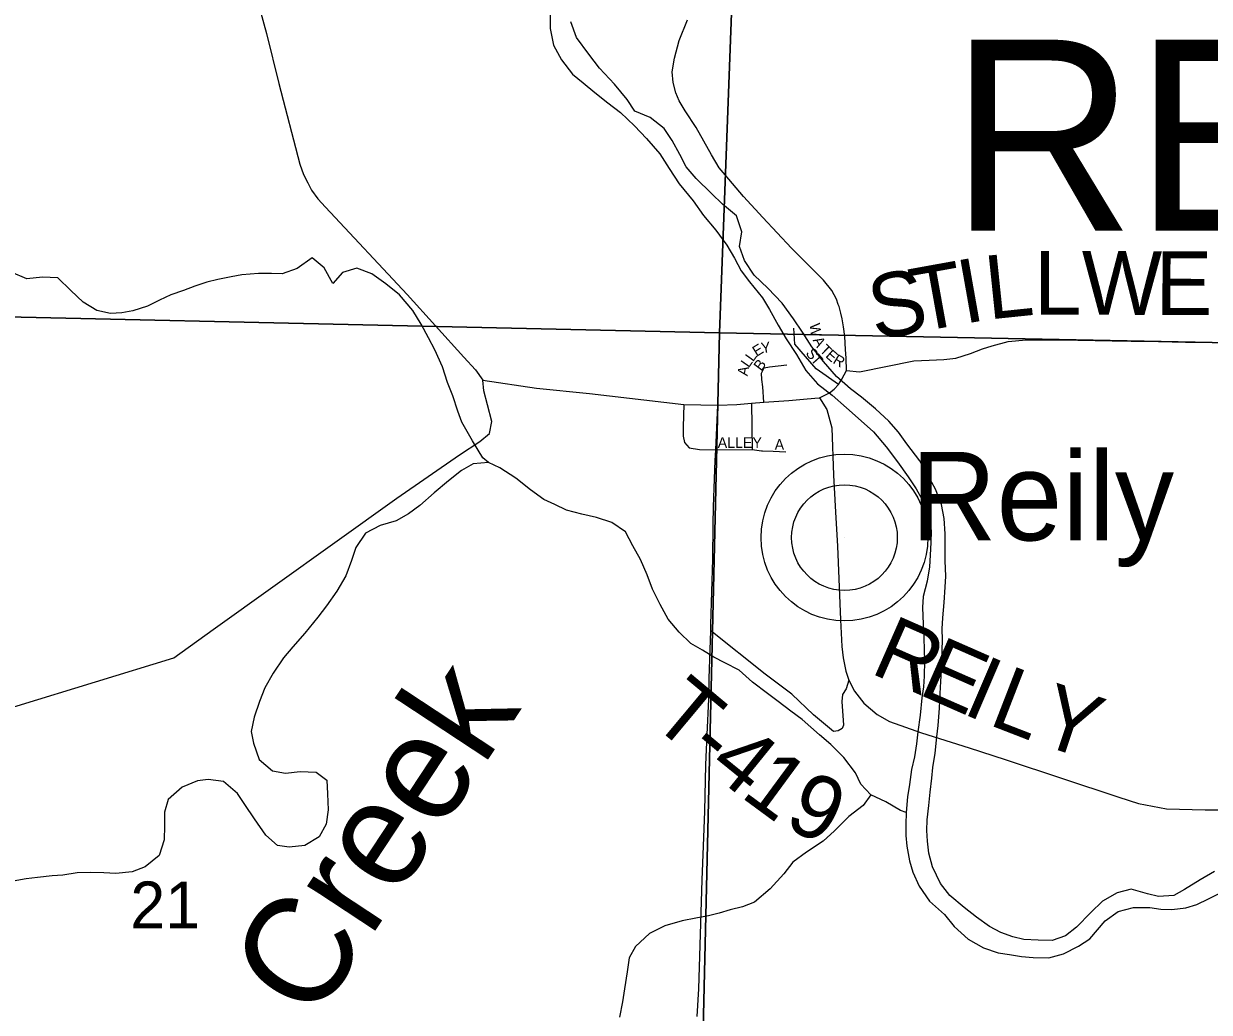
# Model space of a CAD drawing. Extents: x 1310247 to 1552180, y 377264 to 706493.
# Drawn here: x 1326623 to 1332209, y 527377 to 532034 of the extents above; entities that cross this region are included whole.
import ezdxf

# ---------------------------------------------------------------- set-up
doc = ezdxf.new("R2010")
doc.units = 0
for name, color, linetype in [('GM_X_County_Road', 7, 'Continuous'), ('GM_X_County_Road_Text', 7, 'Continuous'), ('GM_X_Major_River', 7, 'Continuous'), ('GM_X_Minor_River', 7, 'Continuous'), ('GM_X_Minor_River_Text', 7, 'Continuous'), ('GM_X_Section', 7, 'Continuous'), ('GM_X_Section_Text', 7, 'Continuous'), ('GM_X_State_Route', 7, 'Continuous'), ('GM_X_Township_Road', 7, 'Continuous'), ('GM_X_Township_Road_Text', 7, 'Continuous'), ('GM_X_Township_Subdivision', 7, 'Continuous'), ('GM_X_Township_Subdivision_Text', 7, 'Continuous'), ('GM_X_Township_Text', 7, 'Continuous'), ('GM_X_Unincorporated', 7, 'Continuous'), ('GM_X_Unincorporated_Location', 7, 'Continuous'), ('GM_X_Unincorporated_Text', 7, 'Continuous')]:
    doc.layers.add(name, color=color, linetype=linetype)

msp = doc.modelspace()

# ---------------------------------------------------------------- linework, layer by layer
at = {"layer": 'GM_X_County_Road'}
for points in [[(1326222.8, 533120.4), (1326789.5, 532824.6), (1327223.3, 532592.5), (1327404.4, 532496.3), (1327470.9, 532447.3), (1327564.5, 532350.2), (1327616.1, 532296.4), (1327682.6, 532207.6), (1327715.8, 532151.2), (1327736.8, 532095.7), (1327766.6, 531987.6), (1327824.7, 531751.9), (1327923.6, 531372.2), (1327940.7, 531323.7), (1327960.8, 531283.9), (1327979.1, 531249.3), (1328008.4, 531208.6), (1328044.8, 531169.3), (1328428.6, 530758.1), (1328696.5, 530463.8), (1328752, 530403), (1328785.2, 530354.8)], [(1330499.2, 530400.9), (1330560.4, 530393.2), (1330816.8, 530445.1), (1330889.3, 530449.2), (1330957.6, 530451.6), (1331014.1, 530458.5), (1331084.3, 530480.1), (1331140.3, 530502.4), (1331185.3, 530517.1), (1331260.5, 530537.4), (1331345.3, 530545.3), (1331436.3, 530545.1), (1331588.6, 530542.5), (1331751, 530539.7), (1331840.2, 530538.6), (1331969.9, 530536.6), (1332095.8, 530534.5), (1332236.4, 530532)], [(1326221.8, 528707), (1327329.1, 529046.5), (1327515.5, 529179.4), (1328380.7, 529798), (1328675.4, 530002.8), (1328771.6, 530065.5), (1328817.6, 530103.1), (1328828, 530159.6), (1328807.5, 530237.7), (1328790.5, 530304.5), (1328785.2, 530354.8), (1329038.5, 530316.8), (1329289.1, 530291.4), (1329732.2, 530240.7), (1329893.7, 530236.3)], [(1330372.2, 530272.1), (1330406.1, 530215.9), (1330430.6, 530130.3), (1330438.7, 529906.8), (1330446.9, 529733.5), (1330457.5, 529572.9), (1330471.7, 529225.4), (1330477.5, 529100.6), (1330483.2, 529046.4), (1330495.4, 528983.6), (1330510.1, 528940.8), (1330537.4, 528889.8), (1330580.9, 528833.6), (1330643.6, 528780.2), (1330702.2, 528746.3), (1330852.3, 528693.3), (1331076.8, 528621.9), (1331246.4, 528568), (1331781.9, 528390.2), (1331874.9, 528360.9), (1332006.4, 528335.2), (1332189.4, 528331.1), (1332344.5, 528331.1)]]:
    msp.add_lwpolyline(points, dxfattribs=at)
at = {"layer": 'GM_X_Major_River'}
for points in [[(1329103.1, 532080.2), (1329103.3, 532011.9), (1329119.4, 531933.2), (1329155.7, 531864), (1329208.2, 531796.5), (1329259.2, 531755), (1329314.2, 531709.5), (1329375.2, 531661.8), (1329434.2, 531616.2), (1329500.7, 531552.3), (1329557.4, 531492.7), (1329619.7, 531420.8), (1329664.1, 531351.4), (1329710.4, 531280), (1329776.6, 531200.1), (1329824.9, 531130.6), (1329883.3, 531060.9), (1329935.7, 530991.3), (1329972.2, 530930.2), (1330002.8, 530869.2), (1330041.6, 530818), (1330103.8, 530742.2), (1330136.5, 530687.2), (1330176.8, 530613.9), (1330215.2, 530548.7), (1330263.5, 530475.2), (1330307.7, 530399.8), (1330362.3, 530338.2), (1330431.1, 530284.3), (1330499.8, 530224.4), (1330568.4, 530162.4), (1330627.2, 530110.8), (1330685.6, 530041.1), (1330739.9, 529969.4), (1330790.3, 529899.9), (1330826.9, 529842.8), (1330857.7, 529789.8), (1330887.9, 529716.8), (1330898.1, 529644.2), (1330896.7, 529590.1), (1330893.2, 529529.9), (1330889.8, 529475.8), (1330880.1, 529407.8), (1330860.2, 529336), (1330856.9, 529283.8), (1330860.9, 529205.4), (1330863.3, 529141.1)], [(1331112.5, 527823.9), (1331053.5, 527869.6), (1330986.8, 527927.4), (1330942.1, 527982.7), (1330904, 528062), (1330887.6, 528126.6), (1330881, 528183), (1330878.3, 528233.2), (1330879.6, 528283.4), (1330887.3, 528351.5), (1330892.9, 528413.6), (1330900.6, 528479.6), (1330905.9, 528529.7), (1330917.7, 528597.7), (1330925.6, 528673.8), (1330931, 528727.8), (1330937.1, 528810), (1330940.8, 528878.2), (1330944.3, 528934.3), (1330947.6, 528986.4), (1330951.3, 529130.9), (1330950.6, 529183.1), (1330953.9, 529235.3), (1330959.7, 529307.4), (1330963.6, 529379.6), (1330966.9, 529431.7), (1330964.7, 529504.1), (1330964, 529556.3), (1330963.9, 529630.6), (1330959.7, 529703), (1330947.4, 529769.5), (1330919.1, 529840.5), (1330884.6, 529903.6), (1330844.3, 529974.9), (1330784.2, 530054.7), (1330743.5, 530109.9), (1330698.7, 530161.2), (1330636, 530219), (1330569.2, 530274.9), (1330518.1, 530314.3), (1330451.4, 530372.1), (1330391, 530441.9), (1330336.6, 530511.5), (1330292.2, 530580.9), (1330249.7, 530644.2), (1330195.4, 530717.8), (1330129, 530787.7), (1330064.4, 530849.6), (1330018.1, 530919), (1329995.6, 530983.8), (1330005.5, 531053.9), (1329981.3, 531128.8), (1329914.5, 531184.6), (1329863.6, 531234.1), (1329791.2, 531304.1), (1329744.5, 531359.5), (1329713.9, 531418.5), (1329677.5, 531483.7), (1329640.8, 531540.8), (1329574, 531592.7), (1329502.5, 531622.5), (1329465.8, 531677.6), (1329405.5, 531749.4), (1329335.2, 531825.4), (1329284.7, 531891), (1329226.6, 531968.7), (1329200.4, 532043.6)], [(1330863.3, 529141.1), (1330865.9, 529084.8), (1330866.6, 529032.6), (1330864.7, 528960.4), (1330861.4, 528910.3), (1330854.1, 528858.2), (1330846, 528776.1), (1330836, 528698.1), (1330828.6, 528642), (1330819, 528580), (1330805.4, 528520.1), (1330795.6, 528450.1), (1330786.1, 528392.1), (1330780.2, 528318), (1330778.8, 528261.8), (1330779.5, 528209.6), (1330784.2, 528159.3), (1330796.5, 528090.7), (1330811.1, 528036.2), (1330841.6, 527971.2), (1330889.9, 527899.7), (1330960.5, 527837.7), (1331007.1, 527780.4), (1331071.8, 527720.6), (1331145, 527680.6), (1331214.5, 527656.8), (1331266.5, 527649.5), (1331324.4, 527640.1), (1331378.4, 527634.7), (1331452.5, 527632.9), (1331521.2, 527651.3), (1331592.3, 527687.7), (1331645.3, 527722.5), (1331717.6, 527807), (1331778.9, 527851.7), (1331851.6, 527870), (1331927.8, 527870.1), (1331979.7, 527862.8), (1332031.8, 527861.5), (1332098.2, 527867.9), (1332150.7, 527884.7), (1332205.5, 527911.4), (1332270.5, 527943.9)], [(1332232.9, 528039.2), (1332165.7, 528000.7), (1332092.3, 527954.4), (1332041.5, 527927.5), (1331969.2, 527921.3), (1331917.4, 527934.6), (1331839.8, 527956.6), (1331775.2, 527940.1), (1331706, 527899.7), (1331650.5, 527846.8), (1331582.6, 527778.2), (1331531.4, 527737.3), (1331468.7, 527714.8), (1331402.5, 527716.4), (1331334.5, 527720.1), (1331282.6, 527731.4), (1331227, 527752.9), (1331173.6, 527780.3), (1331112.5, 527823.9)]]:
    msp.add_lwpolyline(points, dxfattribs=at)
at = {"layer": 'GM_X_Minor_River'}
for points in [[(1328812.9, 529966.8), (1328785.4, 529989.5), (1328737.3, 530069), (1328687.4, 530156.6), (1328668.7, 530209.3), (1328644.4, 530280.2), (1328619.9, 530343), (1328595.8, 530417.9), (1328559.7, 530497.1), (1328529, 530554.1), (1328494.6, 530619.2), (1328456.1, 530682.4), (1328393.8, 530756.2), (1328329, 530808), (1328262, 530855.9), (1328192.5, 530881.7), (1328123.8, 530861.3), (1328078.4, 530810.2), (1328038.1, 530883.5), (1327981.2, 530931.1), (1327911.7, 530880.6), (1327840.9, 530856.2), (1327790.8, 530857.5), (1327728.7, 530857), (1327650.3, 530850.9), (1327599.9, 530842.1), (1327537.5, 530829.6), (1327485, 530816.8), (1327428.4, 530798.1), (1327375.7, 530777.3), (1327315.1, 530756.8), (1327262.3, 530731.9), (1327205.4, 530703.2), (1327136.7, 530680.8), (1327084.3, 530672.1), (1327032.1, 530669.3), (1326966.3, 530683), (1326903.1, 530722.7), (1326844.4, 530776.4), (1326783.7, 530836.1), (1326711.6, 530839.9), (1326637.2, 530831.7), (1326563.8, 530863.6)], [(1330780.2, 528318), (1330754.4, 528326.7), (1330685.3, 528368.5), (1330613.9, 528400.4), (1330567.1, 528451.7), (1330542.3, 528504.5), (1330486, 528576.2), (1330425.4, 528637.9), (1330372.4, 528683.4), (1330290.1, 528755.7), (1330236.9, 528795.2), (1330177.9, 528840.8), (1330126.7, 528878.2), (1330055.9, 528932.2), (1329993.2, 528987.9), (1329925.9, 529023.7), (1329874.4, 529049.1), (1329821.1, 529082.5), (1329765.8, 529114), (1329711, 529167.5), (1329658.4, 529229.1), (1329622.1, 529298.2), (1329585.8, 529369.4), (1329559.5, 529438.3), (1329529.2, 529509.4), (1329492.7, 529574.5), (1329458.3, 529639.6), (1329393.2, 529683.4), (1329321.7, 529707.2), (1329251.9, 529723), (1329180.2, 529742.9), (1329124.7, 529768.3), (1329073.2, 529791.7), (1329010.2, 529837.4), (1328941.4, 529893.3), (1328866.4, 529941.4), (1328812.9, 529966.8), (1328740.6, 529960.5), (1328685.7, 529929.8), (1328624.3, 529881.1), (1328556.7, 529824.5), (1328489, 529763.9), (1328435.8, 529725.1), (1328376.9, 529692.4), (1328302.1, 529670.2), (1328233, 529633.7), (1328187.2, 529566.6), (1328167.6, 529504.8), (1328139.7, 529433.2), (1328097.7, 529360), (1328049.9, 529290.9), (1328008.4, 529237.7), (1327946.4, 529162.9), (1327890.6, 529098), (1327847.2, 529046.9), (1327797.2, 528973.9), (1327759.3, 528904.5), (1327733.6, 528840.9), (1327707.7, 528767.3), (1327694, 528699.4), (1327704.6, 528644.9), (1327732.7, 528567.9), (1327795.5, 528514.2), (1327855.4, 528502.6), (1327925.8, 528510.9), (1327999.9, 528507.1), (1328051.1, 528469.7), (1328053.4, 528405.4), (1328057.5, 528331), (1328047.8, 528263), (1328014.2, 528203.6), (1327947, 528163.1), (1327872.6, 528154.9), (1327818.6, 528162.3), (1327763.8, 528211.8), (1327709.5, 528287.4), (1327665.1, 528354.8), (1327630.4, 528407.8), (1327563.6, 528463.7), (1327491.7, 528473.5), (1327441.4, 528466.7), (1327368.5, 528436.4), (1327302.8, 528379.8), (1327285.3, 528320), (1327285.6, 528255.7), (1327284, 528189.5), (1327260, 528115.8), (1327194.5, 528061.2), (1327133.7, 528038.7), (1327057.3, 528030.5), (1326999.3, 528033.9), (1326937.2, 528035.5), (1326874.9, 528033), (1326806.5, 528022.7), (1326756.3, 528019.9), (1326687.9, 528011.5), (1326633.6, 528004.8), (1326555, 527990.7)], [(1330613.9, 528400.4), (1330578.5, 528351.1), (1330511, 528298.5), (1330443.2, 528231.9), (1330389.8, 528183.1), (1330310.3, 528130.8), (1330246.9, 528084.2), (1330203.4, 528029.1), (1330139.4, 527958.4), (1330065.7, 527896), (1330008.9, 527873.3), (1329950.4, 527858.7), (1329899.9, 527843.8), (1329849.5, 527831), (1329789, 527820.5), (1329724.6, 527808), (1329643.7, 527783.9), (1329570.6, 527747.6), (1329504.9, 527687), (1329475.5, 527633.5), (1329465.8, 527567.5), (1329453.7, 527487.5), (1329444.1, 527425.5), (1329430.3, 527353.6)]]:
    msp.add_lwpolyline(points, dxfattribs=at)
at = {"layer": 'GM_X_Section'}
for points in [[(1330101.6, 535933.3), (1329900.3, 530577.3), (1324860.1, 530690.5), (1325046.7, 536089.3)], [(1330101.6, 535933.3), (1335450.7, 535732.4), (1335265.1, 530472), (1329900.3, 530577.3)], [(1324860.1, 530690.5), (1329900.3, 530577.3), (1329774.9, 525219.4), (1324638.2, 525389)], [(1329900.3, 530577.3), (1335265.1, 530472), (1335106, 525066.9), (1329774.9, 525219.4)]]:
    msp.add_lwpolyline(points, close=True, dxfattribs=at)
at = {"layer": 'GM_X_State_Route'}
for points in [[(1330460.7, 530711.7), (1330452.2, 530736.7), (1330430.1, 530777.3), (1330390.5, 530825.1), (1330316, 530900.7), (1330240.5, 530976.2), (1330104.9, 531121.6), (1330013.4, 531219.8), (1329927, 531321.5), (1329898.8, 531355.4), (1329863.3, 531415.6), (1329790.9, 531544.5), (1329738.4, 531623.2), (1329711.2, 531671), (1329694.8, 531709), (1329682.4, 531757.8), (1329678.3, 531807.1), (1329688.1, 531871.4), (1329711.2, 531954.6), (1329750.8, 532052.2)], [(1329860.5, 529204), (1329868.7, 529510.9), (1329871.3, 529675.4), (1329872.8, 529757.6), (1329875.4, 529845.4), (1329880, 529977), (1329884, 530026.8), (1329893.7, 530236.3), (1329982.7, 530240.8), (1330051.3, 530246.8), (1330110, 530250.7), (1330228, 530259.6), (1330297.3, 530264.7), (1330349.4, 530269.7), (1330372.2, 530272.1), (1330419.9, 530295.2), (1330441.6, 530313), (1330461.5, 530334.1), (1330477.6, 530359), (1330499.2, 530400.9), (1330498, 530457.7), (1330494.4, 530498.8), (1330491.8, 530560), (1330484.6, 530606.2), (1330478.9, 530643.2), (1330472.3, 530671), (1330464, 530701.8), (1330460.7, 530711.7)], [(1329795.2, 527356.3), (1329803, 527487.8), (1329818.9, 528000.7), (1329825, 528159.4), (1329831.7, 528324.4), (1329835.8, 528541.8), (1329843.5, 528685.6), (1329850.2, 528852.1), (1329852.3, 528948.7), (1329856.9, 529084.9), (1329859.7, 529174), (1329860.5, 529204)]]:
    msp.add_lwpolyline(points, dxfattribs=at)
at = {"layer": 'GM_X_Township_Road'}
msp.add_lwpolyline([(1330510.1, 528940.8), (1330497.9, 528901.2), (1330480.3, 528874.3), (1330477.1, 528840.5), (1330484.8, 528730), (1330479.1, 528713.7), (1330460.3, 528701.9), (1330438.7, 528699.8), (1330344.1, 528778.1), (1330241.8, 528874.7), (1330116.6, 528969), (1329859.7, 529174)], dxfattribs=at)
at = {"layer": 'GM_X_Township_Subdivision'}
for points in [[(1330461.5, 530334.1), (1330355.9, 530408.7), (1330256.2, 530524.8), (1330251.4, 530599.4)], [(1330110, 530250.7), (1330104.7, 530323.1), (1330101, 530357.2), (1330098.9, 530388.3), (1330111.1, 530412.7), (1330136.9, 530417.4), (1330218.3, 530427.1)], [(1329732.2, 530240.7), (1329729.6, 530134.4), (1329729.1, 530091.1), (1329736.1, 530060.9), (1329757.5, 530036.4), (1329807.4, 530027.3), (1329884, 530026.8)], [(1330051.3, 530246.8), (1330055, 530027.7)], [(1329884, 530026.8), (1330055, 530027.7), (1330099.5, 530022.5), (1330103.4, 530022.3)], [(1330103.4, 530022.3), (1330153.4, 530019.8), (1330213.2, 530017.6)]]:
    msp.add_lwpolyline(points, dxfattribs=at)
at = {"layer": 'GM_X_Unincorporated'}
for radius in [392.8, 249]:
    msp.add_circle((1330489.6, 529613), radius, dxfattribs=at)
at = {"layer": 'GM_X_Unincorporated_Location'}
msp.add_line((1330489.6, 529613), (1330489.6, 529613), dxfattribs=at)

# ---------------------------------------------------------------- texts
at = {"layer": 'GM_X_County_Road_Text'}
for s, rotation, p in [('L', 0.0771, (1331383.1, 530662.9)), ('W', 359.8229, (1331607.2, 530663.2)), ('E', 359.82, (1331954.8, 530662.1)), ('T', 10.2588, (1330831.8, 530579.5)), ('I', 10.0666, (1331052.4, 530619.4)), ('L', 5.9376, (1331168, 530640.1)), ('S', 10.2657, (1330632.7, 530543.4)), ('R', 336.2769, (1330604.4, 528977.6)), ('E', 336.2874, (1330830, 528878.5)), ('I', 336.8025, (1331038.1, 528787.1)), ('L', 338.8058, (1331161.8, 528734.3)), ('Y', 341.5733, (1331385.6, 528647.9))]:
    msp.add_text(s, height=300, rotation=rotation, dxfattribs=at).set_placement(p)
at = {"layer": 'GM_X_Minor_River_Text'}
msp.add_text('Creek', height=500.11, rotation=56.6115, dxfattribs=at).set_placement((1327987.9, 527318.9))
at = {"layer": 'GM_X_Section_Text'}
msp.add_text('21', height=221, rotation=0, dxfattribs=at).set_placement((1327124.9, 527771.6))
at = {"layer": 'GM_X_Township_Road_Text'}
for s, rotation, p in [('T', 320.1156, (1329567.3, 528747.4)), ('-', 320.273, (1329740.2, 528602.9)), ('4', 320.9949, (1329838.2, 528521.5)), ('1', 323.6813, (1329993.9, 528395.9)), ('9', 334.5829, (1330196.2, 528254.5))]:
    msp.add_text(s, height=300, rotation=rotation, dxfattribs=at).set_placement(p)
at = {"layer": 'GM_X_Township_Subdivision_Text'}
for s, rotation, p in [('W', 278.0573, (1330324.5, 530619)), ('E', 31.7954, (1330075.6, 530463.9)), ('Y', 8.3125, (1330100.5, 530480.6)), ('A', 299.3755, (1330339, 530543.2)), ('T', 315.2985, (1330369.7, 530492.9)), ('L', 54.2392, (1330058.8, 530438.8)), ('S', 307.7249, (1330304.3, 530481)), ('T', 311.416, (1330328.1, 530450.4)), ('E', 318.7805, (1330397.2, 530465.8)), ('R', 329.0484, (1330431.5, 530436.9)), ('A', 79.9053, (1330033.1, 530372.1)), ('L', 54.8681, (1330038.6, 530410.2)), ('B', 53.4021, (1330097.5, 530394.3)), ('ALLEY', 0, (1329892.5, 530035.6)), ('A', 0, (1330160.9, 530026.8))]:
    msp.add_text(s, height=50, rotation=rotation, dxfattribs=at).set_placement(p)
at = {"layer": 'GM_X_Township_Text'}
msp.add_text('REILY', height=900, rotation=0, dxfattribs=at).set_placement((1330988.3, 531058.5))
at = {"layer": 'GM_X_Unincorporated_Text'}
msp.add_text('Reily', height=417, rotation=0, dxfattribs=at).set_placement((1330803.3, 529599.8))

doc.saveas('drawing.dxf')
